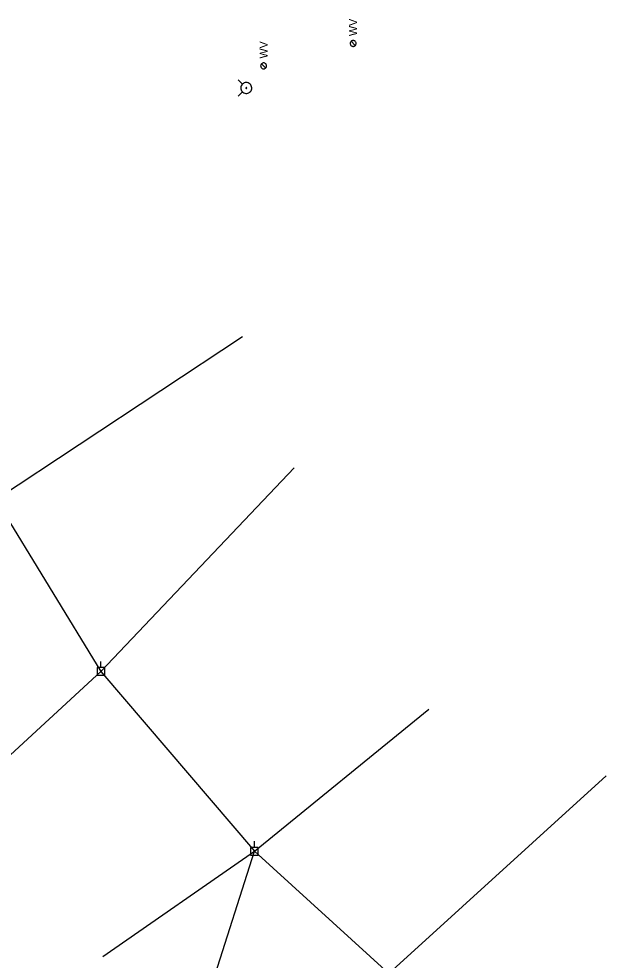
# Model space of a CAD drawing. Extents: x 596028 to 606371, y 330010 to 403088.
# Drawn here: x 605149.8 to 605432.4, y 335386.4 to 335839.2 of the extents above; entities that cross this region are included whole.
import ezdxf

# ---------------------------------------------------------------- set-up
doc = ezdxf.new("R2010")
doc.units = 0
for name, color, linetype in [('E_UTL_E_UG', 7, 'Continuous'), ('E_UTL_EPowerPole', 7, 'Continuous'), ('E_UTL_Overhead', 7, 'Continuous'), ('E_UTL_W', 7, 'Continuous'), ('E_UTL_WHydrant', 7, 'Continuous')]:
    doc.layers.add(name, color=color, linetype=linetype)

msp = doc.modelspace()

# ---------------------------------------------------------------- linework, layer by layer
at = {"layer": 'E_UTL_E_UG'}
msp.add_line((605093.66, 335437.17), (605189.35, 335525.28), dxfattribs=at)
at = {"layer": 'E_UTL_EPowerPole'}
for points in [[(605191.16, 335527.13), (605187.47, 335527.13)], [(605187.47, 335527.13), (605187.47, 335523.44)], [(605189.31, 335527.13), (605189.31, 335530.04)], [(605191.16, 335523.44), (605191.16, 335527.13)], [(605187.47, 335523.44), (605191.16, 335523.44)], [(605189.58, 335525.28), (605189.58, 335525.33), (605189.57, 335525.37), (605189.55, 335525.41), (605189.52, 335525.45), (605189.48, 335525.48), (605189.45, 335525.5), (605189.4, 335525.52), (605189.36, 335525.52), (605189.31, 335525.52), (605189.27, 335525.51), (605189.23, 335525.49), (605189.19, 335525.46), (605189.16, 335525.43), (605189.13, 335525.39), (605189.12, 335525.35), (605189.11, 335525.31), (605189.11, 335525.26), (605189.12, 335525.22), (605189.13, 335525.17), (605189.16, 335525.14), (605189.19, 335525.1), (605189.23, 335525.08), (605189.27, 335525.06), (605189.31, 335525.05), (605189.36, 335525.05), (605189.4, 335525.05), (605189.45, 335525.07), (605189.48, 335525.09), (605189.52, 335525.12), (605189.55, 335525.16), (605189.57, 335525.2), (605189.58, 335525.24), (605189.58, 335525.28)], [(605264.95, 335440.67), (605261.26, 335440.67)], [(605261.26, 335440.67), (605261.26, 335436.98)], [(605263.11, 335440.67), (605263.11, 335443.58)], [(605264.95, 335436.98), (605264.95, 335440.67)], [(605261.26, 335436.98), (605264.95, 335436.98)], [(605263.38, 335438.82), (605263.37, 335438.87), (605263.36, 335438.91), (605263.34, 335438.95), (605263.31, 335438.99), (605263.28, 335439.02), (605263.24, 335439.04), (605263.19, 335439.06), (605263.15, 335439.06), (605263.1, 335439.06), (605263.06, 335439.05), (605263.02, 335439.03), (605262.98, 335439), (605262.95, 335438.97), (605262.93, 335438.93), (605262.91, 335438.89), (605262.9, 335438.85), (605262.9, 335438.8), (605262.91, 335438.76), (605262.93, 335438.71), (605262.95, 335438.68), (605262.98, 335438.64), (605263.02, 335438.62), (605263.06, 335438.6), (605263.1, 335438.59), (605263.15, 335438.59), (605263.19, 335438.59), (605263.24, 335438.61), (605263.28, 335438.63), (605263.31, 335438.66), (605263.34, 335438.7), (605263.36, 335438.74), (605263.37, 335438.78), (605263.38, 335438.82)]]:
    msp.add_lwpolyline(points, dxfattribs=at)
at = {"layer": 'E_UTL_Overhead'}
for p, q in [((605138.78, 335607.99), (605257.45, 335686.37)), ((605189.35, 335525.28), (605282.31, 335623.21)), ((605138.75, 335607.93), (605189.35, 335525.28)), ((605189.35, 335525.28), (605263.14, 335438.82)), ((605263.14, 335438.82), (605347.08, 335507.09)), ((605327.78, 335379.96), (605432.35, 335475.07)), ((605190.16, 335388.12), (605263.14, 335438.82)), ((605215.9, 335290.48), (605263.14, 335438.82)), ((605327.78, 335379.96), (605263.14, 335438.82))]:
    msp.add_line(p, q, dxfattribs=at)
at = {"layer": 'E_UTL_W'}
for points in [[(605310.65, 335828.77), (605310.38, 335828.75), (605310.12, 335828.67), (605309.88, 335828.55), (605309.66, 335828.38), (605309.49, 335828.18), (605309.35, 335827.94), (605309.26, 335827.68), (605309.22, 335827.42), (605309.24, 335827.15), (605309.3, 335826.88), (605309.41, 335826.64), (605309.57, 335826.41), (605309.77, 335826.23), (605309.99, 335826.08), (605310.25, 335825.98), (605310.51, 335825.93), (605310.78, 335825.93), (605311.05, 335825.98), (605311.3, 335826.08), (605311.53, 335826.23), (605311.73, 335826.41), (605311.88, 335826.64), (605312, 335826.88), (605312.06, 335827.15), (605312.07, 335827.42), (605312.03, 335827.68), (605311.94, 335827.94), (605311.81, 335828.18), (605311.63, 335828.38), (605311.42, 335828.55), (605311.18, 335828.67), (605310.92, 335828.75), (605310.65, 335828.77)], [(605311.66, 335826.34), (605309.64, 335828.36)], [(605267.58, 335817.96), (605267.31, 335817.94), (605267.05, 335817.86), (605266.81, 335817.74), (605266.59, 335817.57), (605266.42, 335817.37), (605266.28, 335817.13), (605266.19, 335816.87), (605266.15, 335816.61), (605266.17, 335816.34), (605266.23, 335816.07), (605266.34, 335815.83), (605266.5, 335815.6), (605266.7, 335815.42), (605266.92, 335815.27), (605267.17, 335815.17), (605267.44, 335815.12), (605267.71, 335815.12), (605267.98, 335815.17), (605268.23, 335815.27), (605268.46, 335815.42), (605268.65, 335815.6), (605268.81, 335815.83), (605268.92, 335816.07), (605268.99, 335816.34), (605269, 335816.61), (605268.96, 335816.87), (605268.87, 335817.13), (605268.74, 335817.37), (605268.56, 335817.57), (605268.35, 335817.74), (605268.11, 335817.86), (605267.85, 335817.94), (605267.58, 335817.96)], [(605268.58, 335815.53), (605266.57, 335817.55)]]:
    msp.add_lwpolyline(points, dxfattribs=at)
at = {"layer": 'E_UTL_WHydrant'}
for points in [[(605257.4, 335807.74), (605255.26, 335809.88)], [(605259.24, 335808.53), (605258.74, 335808.48), (605258.27, 335808.34), (605257.82, 335808.11), (605257.43, 335807.8), (605257.1, 335807.42), (605256.85, 335806.99), (605256.69, 335806.52), (605256.62, 335806.03), (605256.64, 335805.53), (605256.76, 335805.05), (605256.97, 335804.59), (605257.26, 335804.19), (605257.62, 335803.84), (605258.04, 335803.57), (605258.5, 335803.39), (605258.99, 335803.29), (605259.49, 335803.29), (605259.98, 335803.39), (605260.44, 335803.57), (605260.86, 335803.84), (605261.22, 335804.19), (605261.51, 335804.59), (605261.72, 335805.05), (605261.84, 335805.53), (605261.86, 335806.03), (605261.79, 335806.52), (605261.63, 335806.99), (605261.38, 335807.42), (605261.05, 335807.8), (605260.66, 335808.11), (605260.21, 335808.34), (605259.74, 335808.48), (605259.24, 335808.53)], [(605257.4, 335804.07), (605255.26, 335801.93)], [(605259.24, 335806.1), (605259.2, 335806.1), (605259.17, 335806.09), (605259.13, 335806.07), (605259.1, 335806.05), (605259.08, 335806.02), (605259.06, 335805.99), (605259.05, 335805.95), (605259.04, 335805.91), (605259.04, 335805.87), (605259.05, 335805.84), (605259.07, 335805.8), (605259.09, 335805.77), (605259.12, 335805.75), (605259.15, 335805.72), (605259.18, 335805.71), (605259.22, 335805.7), (605259.26, 335805.7), (605259.3, 335805.71), (605259.33, 335805.72), (605259.36, 335805.75), (605259.39, 335805.77), (605259.41, 335805.8), (605259.43, 335805.84), (605259.44, 335805.87), (605259.44, 335805.91), (605259.43, 335805.95), (605259.42, 335805.99), (605259.4, 335806.02), (605259.38, 335806.05), (605259.35, 335806.07), (605259.31, 335806.09), (605259.28, 335806.1), (605259.24, 335806.1)]]:
    msp.add_lwpolyline(points, dxfattribs=at)

# ---------------------------------------------------------------- texts
at = {"layer": 'E_UTL_W'}
for p in [(605312.57, 335830.91), (605269.5, 335820.1)]:
    msp.add_text('WV', height=3.85, rotation=90, dxfattribs=at).set_placement(p)

doc.saveas('drawing.dxf')
